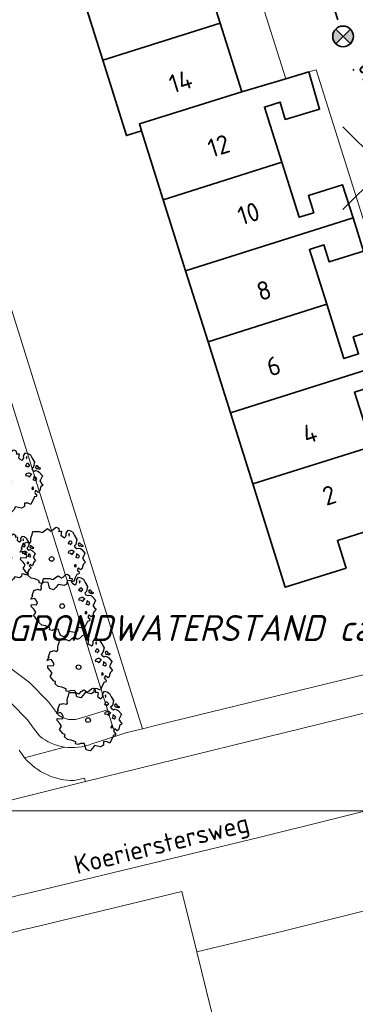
# Model space of a CAD drawing. Header units: metres. Extents: x 152391 to 157968, y 462336 to 467280.
# Tile 642 of 656: x 156733 to 156757, y 464597 to 464668. Entities that reach past the tile are written whole.
import ezdxf
from ezdxf.enums import TextEntityAlignment as Align

# ---------------------------------------------------------------- set-up
doc = ezdxf.new("R2010")
doc.units = ezdxf.units.M
doc.header["$LTSCALE"] = 0.75
doc.header["$PDMODE"] = 3
doc.header["$PDSIZE"] = 3
doc.linetypes.add('RI-VWA_BETON', pattern=[19, 9, -5, 0, -5])
doc.layers.get('0').update_dxf_attribs({"lineweight": 25})
doc.layers.get('defpoints').update_dxf_attribs({"lineweight": 25})
for name, color, linetype, lineweight in [('B-GV-GR-BOOM-S', 252, 'Continuous', 25), ('B-WE-GR-BEPLANTING_CULTUUR_BOSPLANTSOEN-GV', 251, 'Continuous', 18), ('B-WE-OG-BEBOUWING-GV', 6, 'Continuous', 35), ('B-WE-OG-BEBOUWING-T18', 1, 'Continuous', 18), ('B-WE-OG-TERREIN_CULTUURSCHEIDING-GV', 251, 'Continuous', 18), ('B-WE-OG-TOPOGRAFIE-T18', 1, 'Continuous', 18), ('B-WE-VH-VERHARDING_ASFALT-GV', 251, 'Continuous', 18), ('B-WE-VH-VERHARDING_TEGEL-GV', 251, 'Continuous', 18), ('N-OI-RI-VWA_STROOMRICHTING-S @ 0.75', 36, 'Continuous', 35), ('N-OI-RI-VWA_TRANSPORTLEIDING_BETON_250-G', 36, 'RI-VWA_BETON', 35), ('N-OI-WH-T25', 2, 'Continuous', 25)]:
    doc.layers.add(name, color=color, linetype=linetype, lineweight=lineweight)
doc.layers.add('inspectieput', color=7, linetype='Continuous', plot=False)
doc.layers.add('N-OI-RI-VRIJVERVAL_HULPSTUK-S', color=210, linetype='Continuous', lineweight=35, plot=False)
doc.layers.add('X-XX-AL-TEKENBLAD_HULPLIJN-G', color=7, linetype='Continuous', lineweight=18, plot=False)
doc.styles.add('NLCS-ISO', font='isocpeur.ttf')
doc.styles.add('NLCS-ISO-M500-T18_CURSIEF', font='NLCS-ISO.ttf', dxfattribs={"oblique": 15, "height": 0.9})
doc.styles.add('NLCS-ISO-M750-T18', font='NLCS-ISO.ttf', dxfattribs={"height": 1.35})

# ---------------------------------------------------------------- blocks, each defined once
blk = doc.blocks.new('*U46')
at = {"ltscale": 0.1}
blk.add_hatch(color=256, dxfattribs=at).paths.add_polyline_path([(2.5, 0), (-2.5, -0.833), (-2.5, 0.833)])
at = {"ltscale": 0.1, "flags": 128}
blk.add_lwpolyline([(2.5, 0), (-2.5, -0.833), (-2.5, 0.833)], close=True, dxfattribs=at)
at = {"ltscale": 0.1, "style": 'NLCS-ISO'}
for tag, p in [('MAT', (-1, 0.5)), ('BOBL', (-21.801, 0))]:
    blk.add_attdef(tag, text='', height=1.8, dxfattribs=at).set_placement(p, align=Align.BOTTOM_RIGHT)
for tag, p in [('DIA', (1, 0.5)), ('BOBR', (20.855, -0.006))]:
    blk.add_attdef(tag, text='', height=1.8, dxfattribs=at).set_placement(p, align=Align.BOTTOM_LEFT)
at = {"layer": 'defpoints', "ltscale": 0.1, "style": 'NLCS-ISO', "flags": 1}
blk.add_attdef('JVA', text='', height=1.8, dxfattribs=at).set_placement((0, -1), align=Align.TOP_CENTER)
blk = doc.blocks.new('SRI-HULP')
h = blk.add_hatch(color=256)
h.dxf.hatch_style = 1
h.paths.add_polyline_path([(-0.707, 0.707, 0.198912), (-1, 0, 0.198912), (-0.707, -0.707), (0, 0)])
h = blk.add_hatch(color=256)
h.dxf.hatch_style = 1
h.paths.add_polyline_path([(1, 0, 0.198912), (0.707, 0.707), (0, 0), (0.707, -0.707, 0.198912)])
for p, q in [((-0.707, 0.707), (0.707, -0.707)), ((-0.707, -0.707), (0.707, 0.707))]:
    blk.add_line(p, q)
blk.add_circle((0, 0), 1)
blk = doc.blocks.new('SGR-BOOM_21_30')
at = {"linetype": 'Continuous'}
for p, q in [((-1.051, 1.335), (-1.016, 1.499)), ((-1.016, 1.499), (-0.668, 1.499)), ((-0.668, 1.499), (-0.516, 1.433)), ((-0.516, 1.433), (-0.47, 1.45)), ((-0.47, 1.45), (-0.365, 1.548)), ((-0.365, 1.548), (-0.226, 1.647)), ((-0.226, 1.647), (-0.133, 1.581)), ((-0.133, 1.581), (-0.063, 1.515)), ((-0.063, 1.515), (0.065, 1.581)), ((0.065, 1.581), (0.205, 1.712)), ((0.205, 1.712), (0.263, 1.729)), ((0.263, 1.729), (0.333, 1.696)), ((0.333, 1.696), (0.391, 1.647)), ((0.402, 1.532), (0.379, 1.499)), ((0.379, 1.499), (0.53, 1.515)), ((0.391, 1.647), (0.402, 1.532)), ((0.542, 1.483), (0.507, 1.285)), ((0.53, 1.515), (0.542, 1.483)), ((0.786, 1.4), (0.891, 1.565)), ((0.891, 1.565), (1.019, 1.532)), ((1.019, 1.532), (1.158, 1.45)), ((1.158, 1.45), (1.251, 1.269)), ((-1.633, 0.579), (-1.528, 0.875)), ((-1.528, 0.875), (-1.458, 0.858)), ((-1.458, 0.858), (-1.342, 0.908)), ((-1.342, 0.908), (-1.179, 0.858)), ((-1.179, 0.858), (-1.121, 0.924)), ((-1.133, 1.088), (-1.109, 1.187)), ((-1.121, 0.924), (-1.133, 1.088)), ((-1.109, 1.187), (-1.051, 1.335)), ((0.507, 1.285), (0.565, 1.236)), ((0.565, 1.236), (0.693, 1.154)), ((0.693, 1.154), (0.751, 1.203)), ((0.751, 1.203), (0.798, 1.285)), ((0.798, 1.285), (0.786, 1.4)), ((0.937, 0.908), (0.891, 0.875)), ((0.891, 0.875), (0.926, 0.825)), ((0.972, 1.368), (0.926, 1.335)), ((0.926, 1.335), (0.949, 1.253)), ((0.926, 0.825), (0.984, 0.842)), ((0.972, 0.973), (0.937, 0.908)), ((0.949, 1.253), (0.961, 1.236)), ((0.961, 1.269), (0.972, 1.368)), ((1.03, 0.973), (0.972, 0.973)), ((0.984, 0.842), (1.03, 0.776)), ((1.077, 0.94), (1.03, 0.973)), ((1.03, 0.776), (1.077, 0.842)), ((1.124, 0.875), (1.077, 0.94)), ((1.077, 0.842), (1.124, 0.875)), ((1.321, 0.793), (1.228, 0.694)), ((1.251, 1.269), (1.379, 1.055)), ((1.379, 1.055), (1.321, 0.793)), ((1.472, 0.858), (1.438, 0.809)), ((1.438, 0.809), (1.461, 0.743)), ((1.461, 0.743), (1.531, 0.694)), ((1.542, 0.858), (1.472, 0.858)), ((1.531, 0.727), (1.635, 0.678)), ((1.531, 0.694), (1.542, 0.727)), ((1.624, 0.76), (1.542, 0.858)), ((1.728, 0.71), (1.624, 0.76)), ((-1.703, 0.365), (-1.656, 0.48)), ((-1.493, 0.415), (-1.703, 0.365)), ((-1.679, -0.029), (-1.668, 0.086)), ((-1.668, 0.086), (-1.389, 0.07)), ((-1.656, 0.48), (-1.598, 0.53)), ((-1.598, 0.53), (-1.633, 0.579)), ((-1.423, 0.333), (-1.493, 0.415)), ((-1.33, 0.185), (-1.423, 0.333)), ((-1.389, 0.07), (-1.33, 0.185)), ((0.926, 0.415), (0.891, 0.333)), ((0.891, 0.333), (1.03, 0.316)), ((1.054, 0.464), (0.926, 0.415)), ((1.03, 0.316), (1.112, 0.251)), ((1.112, 0.464), (1.054, 0.464)), ((1.217, 0.398), (1.112, 0.464)), ((1.112, 0.251), (1.205, 0.365)), ((1.205, 0.365), (1.24, 0.415)), ((1.228, 0.694), (1.275, 0.628)), ((1.275, 0.628), (1.379, 0.563)), ((1.344, 0.185), (1.31, 0.103)), ((1.434, 0.049), (1.31, 0.103)), ((1.356, 0.3), (1.344, 0.234)), ((1.344, 0.234), (1.344, 0.185)), ((1.426, 0.234), (1.356, 0.3)), ((1.379, 0.563), (1.438, 0.595)), ((1.472, 0.201), (1.426, 0.234)), ((1.434, 0.049), (1.507, 0.136)), ((1.438, 0.595), (1.565, 0.563)), ((1.507, 0.136), (1.472, 0.201)), ((1.565, 0.563), (1.635, 0.513)), ((1.635, 0.678), (1.728, 0.71)), ((1.635, 0.513), (1.81, 0.316)), ((1.717, 0.103), (1.67, 0.037)), ((1.67, 0.037), (1.763, -0.094)), ((1.81, 0.316), (1.717, 0.103)), ((-1.54, -0.177), (-1.679, -0.029)), ((-1.551, -0.505), (-1.493, -0.423)), ((-1.354, -0.752), (-1.551, -0.505)), ((-1.435, -0.324), (-1.54, -0.177)), ((-1.493, -0.423), (-1.435, -0.324)), ((1.286, -0.292), (1.24, -0.357)), ((1.24, -0.357), (1.251, -0.423)), ((1.263, -0.423), (1.333, -0.407)), ((1.333, -0.341), (1.286, -0.292)), ((1.333, -0.407), (1.333, -0.341)), ((1.461, -0.472), (1.391, -0.587)), ((1.391, -0.587), (1.426, -0.637)), ((1.426, -0.637), (1.496, -0.702)), ((1.577, -0.587), (1.461, -0.472)), ((1.496, -0.702), (1.484, -0.801)), ((1.658, -0.522), (1.577, -0.587)), ((1.682, -0.423), (1.658, -0.522)), ((1.717, -0.308), (1.682, -0.423)), ((1.845, -0.177), (1.717, -0.308)), ((1.763, -0.094), (1.845, -0.177)), ((-1.249, -0.784), (-1.354, -0.752)), ((-1.272, -0.899), (-1.249, -0.784)), ((-1.109, -1.047), (-1.272, -0.899)), ((-0.912, -1.08), (-1.109, -1.047)), ((-0.668, -1.179), (-0.912, -1.08)), ((-0.679, -1.294), (-0.668, -1.179)), ((-0.551, -1.326), (-0.679, -1.294)), ((-0.4, -1.261), (-0.551, -1.326)), ((-0.191, -1.277), (-0.4, -1.261)), ((-0.156, -1.425), (-0.191, -1.277)), ((0.356, -1.376), (0.251, -1.524)), ((0.682, -1.441), (0.356, -1.376)), ((0.833, -1.359), (0.682, -1.441)), ((0.844, -1.162), (0.833, -1.359)), ((1.03, -1.179), (0.844, -1.162)), ((1.182, -1.244), (1.03, -1.179)), ((1.286, -1.014), (1.182, -1.244)), ((1.356, -0.883), (1.286, -1.014)), ((1.368, -0.834), (1.356, -0.883)), ((1.484, -0.801), (1.368, -0.834)), ((-0.133, -1.491), (-0.156, -1.425)), ((-0.098, -1.606), (-0.133, -1.491)), ((0.112, -1.671), (-0.098, -1.606)), ((0.251, -1.524), (0.112, -1.671))]:
    blk.add_line(p, q, dxfattribs=at)
blk.add_circle((0, 0), 0.126, dxfattribs=at)
blk = doc.blocks.new('SGR-BOOM_31_50')
at = {"linetype": 'Continuous'}
for p, q in [((-0.487, 2.064), (-0.301, 2.196)), ((-0.301, 2.196), (-0.177, 2.108)), ((0.087, 2.108), (0.273, 2.283)), ((0.273, 2.283), (0.351, 2.305)), ((0.351, 2.305), (0.444, 2.261)), ((0.444, 2.261), (0.521, 2.196)), ((0.521, 2.196), (0.537, 2.042)), ((-1.51, 1.451), (-1.479, 1.582)), ((-1.495, 1.232), (-1.51, 1.451)), ((-1.479, 1.582), (-1.402, 1.78)), ((-1.402, 1.78), (-1.355, 1.999)), ((-1.355, 1.999), (-0.89, 1.999)), ((-0.89, 1.999), (-0.688, 1.911)), ((-0.688, 1.911), (-0.626, 1.933)), ((-0.626, 1.933), (-0.487, 2.064)), ((-0.177, 2.108), (-0.084, 2.02)), ((-0.084, 2.02), (0.087, 2.108)), ((0.537, 2.042), (0.506, 1.999)), ((0.506, 1.999), (0.707, 2.02)), ((0.723, 1.977), (0.676, 1.714)), ((0.676, 1.714), (0.754, 1.648)), ((0.707, 2.02), (0.723, 1.977)), ((0.754, 1.648), (0.924, 1.539)), ((0.924, 1.539), (1.002, 1.604)), ((1.002, 1.604), (1.064, 1.714)), ((1.048, 1.867), (1.188, 2.086)), ((1.064, 1.714), (1.048, 1.867)), ((1.188, 2.086), (1.358, 2.042)), ((1.296, 1.823), (1.234, 1.78)), ((1.234, 1.78), (1.265, 1.67)), ((1.265, 1.67), (1.281, 1.648)), ((1.281, 1.692), (1.296, 1.823)), ((1.358, 2.042), (1.545, 1.933)), ((1.545, 1.933), (1.669, 1.692)), ((1.669, 1.692), (1.839, 1.407)), ((-2.177, 0.772), (-2.038, 1.166)), ((-2.131, 0.706), (-2.177, 0.772)), ((-2.038, 1.166), (-1.944, 1.144)), ((-1.944, 1.144), (-1.789, 1.21)), ((-1.789, 1.21), (-1.572, 1.144)), ((-1.572, 1.144), (-1.495, 1.232)), ((1.25, 1.21), (1.188, 1.166)), ((1.188, 1.166), (1.234, 1.101)), ((1.234, 1.101), (1.312, 1.122)), ((1.296, 1.298), (1.25, 1.21)), ((1.374, 1.298), (1.296, 1.298)), ((1.312, 1.122), (1.374, 1.035)), ((1.436, 1.254), (1.374, 1.298)), ((1.374, 1.035), (1.436, 1.122)), ((1.498, 1.166), (1.436, 1.254)), ((1.436, 1.122), (1.498, 1.166)), ((1.762, 1.057), (1.638, 0.925)), ((1.638, 0.925), (1.7, 0.838)), ((1.7, 0.838), (1.839, 0.75)), ((1.839, 1.407), (1.762, 1.057)), ((1.839, 0.75), (1.917, 0.794)), ((1.963, 1.144), (1.917, 1.079)), ((1.917, 1.079), (1.948, 0.991)), ((1.917, 0.794), (2.087, 0.75)), ((1.948, 0.991), (2.041, 0.925)), ((2.056, 1.144), (1.963, 1.144)), ((2.041, 0.969), (2.18, 0.903)), ((2.041, 0.925), (2.056, 0.969)), ((2.165, 1.013), (2.056, 1.144)), ((2.087, 0.75), (2.18, 0.684)), ((2.304, 0.947), (2.165, 1.013)), ((2.18, 0.903), (2.304, 0.947)), ((-2.27, 0.487), (-2.208, 0.641)), ((-1.991, 0.553), (-2.27, 0.487)), ((-2.239, -0.038), (-2.224, 0.115)), ((-2.224, 0.115), (-1.851, 0.093)), ((-2.208, 0.641), (-2.131, 0.706)), ((-1.898, 0.444), (-1.991, 0.553)), ((-1.774, 0.246), (-1.898, 0.444)), ((-1.851, 0.093), (-1.774, 0.246)), ((1.234, 0.553), (1.188, 0.444)), ((1.188, 0.444), (1.374, 0.422)), ((1.405, 0.619), (1.234, 0.553)), ((1.374, 0.422), (1.483, 0.334)), ((1.483, 0.619), (1.405, 0.619)), ((1.622, 0.531), (1.483, 0.619)), ((1.483, 0.334), (1.607, 0.487)), ((1.607, 0.487), (1.653, 0.553)), ((1.793, 0.246), (1.746, 0.137)), ((1.911, 0.065), (1.746, 0.137)), ((1.808, 0.4), (1.793, 0.312)), ((1.793, 0.312), (1.793, 0.246)), ((1.901, 0.312), (1.808, 0.4)), ((1.963, 0.268), (1.901, 0.312)), ((1.911, 0.065), (2.01, 0.181)), ((2.01, 0.181), (1.963, 0.268)), ((2.18, 0.684), (2.413, 0.422)), ((2.289, 0.137), (2.227, 0.049)), ((2.227, 0.049), (2.351, -0.126)), ((2.413, 0.422), (2.289, 0.137)), ((-2.053, -0.235), (-2.239, -0.038)), ((-2.069, -0.673), (-1.991, -0.564)), ((-1.805, -1.002), (-2.069, -0.673)), ((-1.913, -0.433), (-2.053, -0.235)), ((-1.991, -0.564), (-1.913, -0.433)), ((1.715, -0.389), (1.653, -0.476)), ((1.653, -0.476), (1.669, -0.564)), ((1.684, -0.564), (1.777, -0.542)), ((1.777, -0.454), (1.715, -0.389)), ((1.777, -0.542), (1.777, -0.454)), ((1.948, -0.63), (1.855, -0.783)), ((2.103, -0.783), (1.948, -0.63)), ((2.211, -0.695), (2.103, -0.783)), ((2.242, -0.564), (2.211, -0.695)), ((2.289, -0.411), (2.242, -0.564)), ((2.459, -0.235), (2.289, -0.411)), ((2.351, -0.126), (2.459, -0.235)), ((-1.665, -1.046), (-1.805, -1.002)), ((-1.696, -1.199), (-1.665, -1.046)), ((-1.479, -1.396), (-1.696, -1.199)), ((-1.216, -1.44), (-1.479, -1.396)), ((1.715, -1.352), (1.576, -1.659)), ((1.808, -1.177), (1.715, -1.352)), ((1.824, -1.112), (1.808, -1.177)), ((1.979, -1.068), (1.824, -1.112)), ((1.855, -0.783), (1.901, -0.849)), ((1.901, -0.849), (1.994, -0.936)), ((1.994, -0.936), (1.979, -1.068)), ((-0.89, -1.571), (-1.216, -1.44)), ((-0.906, -1.725), (-0.89, -1.571)), ((-0.735, -1.769), (-0.906, -1.725)), ((-0.533, -1.681), (-0.735, -1.769)), ((-0.254, -1.703), (-0.533, -1.681)), ((-0.208, -1.9), (-0.254, -1.703)), ((-0.177, -1.988), (-0.208, -1.9)), ((-0.13, -2.141), (-0.177, -1.988)), ((0.335, -2.031), (0.149, -2.229)), ((0.475, -1.834), (0.335, -2.031)), ((0.909, -1.922), (0.475, -1.834)), ((1.11, -1.812), (0.909, -1.922)), ((1.126, -1.55), (1.11, -1.812)), ((1.374, -1.571), (1.126, -1.55)), ((1.576, -1.659), (1.374, -1.571)), ((0.149, -2.229), (-0.13, -2.141))]:
    blk.add_line(p, q, dxfattribs=at)
blk.add_circle((0, 0), 0.169, dxfattribs=at)

msp = doc.modelspace()

# ---------------------------------------------------------------- linework, layer by layer
at = {"layer": 'B-WE-GR-BEPLANTING_CULTUUR_BOSPLANTSOEN-GV'}
for points in [[(156730.397, 464621.738), (156731.782, 464620.973), (156733.236, 464619.882), (156734.605, 464618.487), (156735.322, 464617.512), (156735.606, 464617.338), (156736.061, 464617.207), (156736.552, 464617.197), (156737.159, 464617.362), (156738.867, 464617.911), (156736.597, 464625.16), (156728.101, 464652.287), (156726.984, 464655.82), (156717.348, 464686.322)], [(156720.124, 464594.313), (156717.48, 464590.293), (156715.06, 464584.569), (156714.509, 464581.928), (156714.772, 464579.089), (156714.784, 464578.964), (156722.866, 464580.81), (156723.357, 464580.922), (156721.53, 464588.419), (156746.752, 464594.598), (156745.334, 464600.385), (156744.263, 464604.756), (156733.366, 464602.131)]]:
    msp.add_lwpolyline(points, dxfattribs=at)
msp.add_lwpolyline([(156733.366, 464602.131, 0.055718), (156728.234, 464600.405)], format="xyb", dxfattribs=at)
at = {"layer": 'B-WE-OG-BEBOUWING-GV'}
for points in [[(156738.523, 464664.902), (156747.025, 464667.58), (156745.384, 464672.791), (156736.882, 464670.113)], [(156747.025, 464667.58), (156738.523, 464664.902), (156740.241, 464659.446), (156741.341, 464659.792), (156741.184, 464660.291), (156748.586, 464662.623)], [(156751.488, 464657.523), (156750.226, 464661.508), (156751.369, 464661.87), (156751.736, 464660.623), (156754.23, 464661.358), (156753.435, 464664.053), (156751.781, 464663.565), (156748.586, 464662.623), (156741.184, 464660.291), (156741.341, 464659.792), (156742.911, 464654.807)], [(156751.488, 464657.523), (156742.911, 464654.807), (156744.53, 464649.668), (156756.65, 464653.488), (156755.894, 464655.89), (156753.414, 464655.109), (156753.805, 464653.869), (156752.751, 464653.535)], [(156746.151, 464644.52), (156754.744, 464647.241), (156753.486, 464651.212), (156754.537, 464651.545), (156754.927, 464650.305), (156757.407, 464651.086), (156756.65, 464653.488), (156744.53, 464649.668)], [(156754.744, 464647.241), (156746.151, 464644.52), (156747.765, 464639.395), (156759.91, 464643.22), (156759.139, 464645.669), (156756.659, 464644.888), (156757.049, 464643.648), (156755.988, 464643.312)], [(156747.765, 464639.395), (156749.387, 464634.244), (156758, 464636.958), (156756.753, 464640.896), (156757.811, 464641.231), (156758.201, 464639.991), (156760.681, 464640.772), (156759.91, 464643.22)], [(156758, 464636.958), (156749.387, 464634.244), (156751.11, 464628.772), (156751.741, 464626.769), (156756.147, 464628.157), (156755.517, 464630.16), (156763.311, 464632.614), (156762.442, 464635.376), (156759.962, 464634.596), (156760.352, 464633.356), (156759.245, 464633.007)]]:
    msp.add_lwpolyline(points, close=True, dxfattribs=at)
at = {"layer": 'B-WE-OG-TERREIN_CULTUURSCHEIDING-GV'}
msp.add_lwpolyline([(156738.867, 464617.911), (156739.166, 464616.957), (156739.465, 464616.003), (156740.192, 464616.237), (156741.395, 464616.53), (156730.008, 464652.887), (156719.127, 464687.33), (156718.063, 464686.894), (156717.348, 464686.322), (156726.984, 464655.82), (156728.101, 464652.287), (156736.597, 464625.16)], close=True, dxfattribs=at)
for points in [[(156737.727, 464615.444), (156739.465, 464616.003), (156739.166, 464616.957), (156738.867, 464617.911), (156737.159, 464617.362), (156736.552, 464617.197), (156736.061, 464617.207), (156735.606, 464617.338), (156735.322, 464617.512), (156734.605, 464618.487), (156733.236, 464619.882), (156731.782, 464620.973)], [(156731.914, 464618.373), (156733.079, 464617.188), (156733.519, 464616.589), (156733.943, 464616.011)], [(156765.415, 464610.264), (156764.91, 464612.409), (156764.566, 464612.341), (156749.92, 464608.69), (156732.838, 464604.575)], [(156733.366, 464602.131), (156744.263, 464604.756), (156745.334, 464600.385), (156751.586, 464601.891), (156770.037, 464606.491), (156770.162, 464606.522), (156769.837, 464607.856)]]:
    msp.add_lwpolyline(points, dxfattribs=at)
for points in [[(156733.943, 464616.011, 0.133455), (156735.758, 464615.213)], [(156735.758, 464615.213, 0.133579), (156737.727, 464615.444)], [(156732.838, 464604.575, 0.055814), (156727.178, 464602.671)], [(156728.234, 464600.405, -0.055718), (156733.366, 464602.131)]]:
    msp.add_lwpolyline(points, format="xyb", dxfattribs=at)
at = {"layer": 'B-WE-VH-VERHARDING_ASFALT-GV'}
for points in [[(156800.222, 464628.142), (156737.271, 464612.716), (156730.111, 464610.923), (156728.131, 464610.447), (156725.388, 464609.787), (156727.178, 464602.671)], [(156732.838, 464604.575), (156749.92, 464608.69), (156764.566, 464612.341), (156764.91, 464612.409), (156781.813, 464616.414)], [(156730.111, 464610.923), (156737.271, 464612.716), (156737.209, 464612.971), (156736.458, 464612.798)]]:
    msp.add_lwpolyline(points, dxfattribs=at)
for points in [[(156732.873, 464614.441, -0.035702), (156732.475, 464614.997)], [(156736.458, 464612.798, -0.226149), (156732.873, 464614.441)], [(156727.178, 464602.671, -0.055814), (156732.838, 464604.575)]]:
    msp.add_lwpolyline(points, format="xyb", dxfattribs=at)
at = {"layer": 'B-WE-VH-VERHARDING_TEGEL-GV'}
for points in [[(156745.099, 464684.65), (156751.781, 464663.565), (156753.435, 464664.053), (156753.97, 464664.211), (156763.359, 464634.455), (156763.63, 464633.588), (156767.018, 464622.775), (156770.91, 464623.697), (156769.051, 464629.554), (156767.405, 464634.739), (156767.098, 464635.705), (156764.784, 464642.997), (156772.03, 464645.166), (156777.187, 464646.784), (156782.749, 464648.557), (156795.724, 464652.691), (156796.052, 464652.634), (156796.292, 464652.368), (156795.769, 464654.656), (156786.335, 464651.816), (156777.797, 464649.108), (156773.983, 464647.901), (156760.787, 464689.614)], [(156804.501, 464631.777), (156800.328, 464630.803), (156800.292, 464630.791), (156799.846, 464630.683), (156770.91, 464623.697), (156767.018, 464622.775), (156742.548, 464616.811), (156741.395, 464616.53)], [(156736.458, 464612.798), (156737.209, 464612.971), (156737.271, 464612.716), (156800.222, 464628.142)], [(156733.943, 464616.011), (156733.519, 464616.589), (156733.079, 464617.188), (156731.914, 464618.373), (156730.694, 464619.29), (156729.441, 464619.981), (156727.62, 464620.661), (156725.591, 464621.009), (156723.52, 464620.964), (156715.563, 464619.656), (156696.868, 464616.563)], [(156741.395, 464616.53), (156740.192, 464616.237), (156739.465, 464616.003), (156737.727, 464615.444)], [(156735.758, 464615.213), (156732.873, 464614.441)], [(156732.873, 464614.441), (156735.758, 464615.213)]]:
    msp.add_lwpolyline(points, dxfattribs=at)
for points in [[(156735.758, 464615.213, -0.133455), (156733.943, 464616.011)], [(156737.727, 464615.444, -0.133579), (156735.758, 464615.213)], [(156732.475, 464614.997, 0.035702), (156732.873, 464614.441)], [(156732.873, 464614.441, 0.226149), (156736.458, 464612.798)]]:
    msp.add_lwpolyline(points, format="xyb", dxfattribs=at)
at = {"layer": 'inspectieput'}
msp.add_point((156758.91, 464657.09), dxfattribs=at)
at = {"layer": 'N-OI-RI-VWA_TRANSPORTLEIDING_BETON_250-G'}
msp.add_line((156744.94, 464701.66), (156758.91, 464657.09), dxfattribs=at)
at = {"layer": 'X-XX-AL-TEKENBLAD_HULPLIJN-G', "flags": 128}
msp.add_lwpolyline([(157094.967, 465213.858), (156664.467, 465213.858), (156664.467, 464610.608), (156944.967, 464610.608), (156944.967, 464698.559), (157094.967, 464698.559)], close=True, dxfattribs=at)

# ---------------------------------------------------------------- block references
at = {"layer": 'B-GV-GR-BOOM-S', "transparency": 33554559}
for name, p in [('SGR-BOOM_31_50', (156731.745, 464634.415)), ('SGR-BOOM_31_50', (156734.825, 464628.817)), ('SGR-BOOM_21_30', (156731.815, 464628.9)), ('SGR-BOOM_31_50', (156735.591, 464625.414)), ('SGR-BOOM_31_50', (156736.782, 464620.99)), ('SGR-BOOM_31_50', (156737.463, 464617.161))]:
    msp.add_blockref(name, p, dxfattribs=at)
at = {"layer": 'N-OI-RI-VRIJVERVAL_HULPSTUK-S', "xscale": 0.75, "yscale": 0.75, "zscale": 0.75}
msp.add_blockref('SRI-HULP', (156755.922, 464666.625), dxfattribs=at)
at = {"layer": 'N-OI-RI-VWA_STROOMRICHTING-S @ 0.75', "xscale": 0.75, "yscale": 0.75, "zscale": 0.75, "rotation": 287.4030535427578}
msp.add_blockref('*U46', (156751.925, 464679.375), dxfattribs=at).add_auto_attribs({'MAT': 'BT', 'DIA': '%%c250', 'BOBL': '0.97', 'BOBR': '0.74'})

# ---------------------------------------------------------------- texts
at = {"layer": 'B-WE-OG-BEBOUWING-T18', "style": 'NLCS-ISO-M750-T18'}
for s, p in [('14', (156744.161, 464663.357)), ('12', (156746.922, 464658.704)), ('10', (156749.09, 464653.809)), ('8', (156750.195, 464648.248)), ('6', (156750.893, 464642.778)), ('4', (156753.51, 464637.902)), ('2', (156754.919, 464633.427))]:
    msp.add_text(s, height=1.35, rotation=17.5, dxfattribs=at).set_placement(p, align=Align.MIDDLE)
at = {"layer": 'B-WE-OG-TOPOGRAFIE-T18', "style": 'NLCS-ISO-M750-T18'}
msp.add_text('Koerierstersweg', height=1.35, rotation=13.9, dxfattribs=at).set_placement((156742.834, 464608.017), align=Align.MIDDLE)
at = {"layer": 'N-OI-WH-T25', "style": 'NLCS-ISO-M500-T18_CURSIEF', "oblique": 15}
msp.add_text('HOOGST GEMETEN GRONDWATERSTAND ca. +1.70', height=1.875, dxfattribs=at).set_placement((156737.524, 464622.322), align=Align.BOTTOM_CENTER)

doc.saveas('drawing.dxf')
